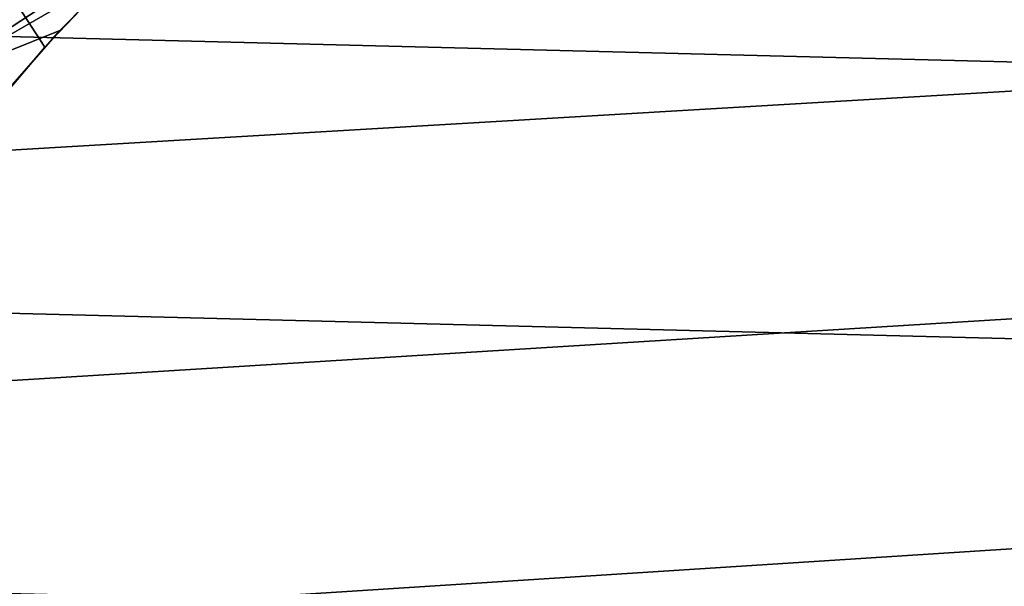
# Model space of a CAD drawing. Header units: metres. Extents: x -248 to 28, y -28 to 28.
# Tile 367 of 507: x -22.13 to -17.51, y 5.27 to 7.93. Entities that reach past the tile are written whole.
import ezdxf

# ---------------------------------------------------------------- set-up
doc = ezdxf.new("R2010")
doc.units = ezdxf.units.M
doc.layers.add('solid_10_061_053_XXX', color=7, linetype='CONTINUOUS')

msp = doc.modelspace()

# ---------------------------------------------------------------- linework, layer by layer
at = {"layer": 'solid_10_061_053_XXX'}
for points in [[(-24.850672, 9.202921, -9.8), (25.284903, 7.932432, -9.8), (25.654243, 6.641504, -9.8), (-25.284929, 7.93235, -9.8)], [(-22.19495, 8.743793, 139.504547), (-22.60648, 7.616878, 139.504547), (-21.41921, 8.392228, 140.617218)], [(-17.265999, 8.667255, 162.252197), (-24.64677, 8.251899, 164.260803), (-24.571873, 7.178341, 164.560776), (-17.186491, 7.614693, 162.570496)], [(-22.60648, 7.616878, 139.504547), (-21.681122, 8.151698, 140.418243), (-21.41921, 8.392228, 140.617218)], [(-22.016153, 7.804154, 141.292191), (-22.261803, 7.516213, 141.122559), (-22.335787, 8.294036, 140.706955)], [(-21.749187, 8.084443, 141.480118), (-22.016153, 7.804154, 141.292191), (-22.335787, 8.294036, 140.706955)], [(-22.60648, 7.616878, 139.504547), (-21.946209, 7.881266, 140.219299), (-21.681122, 8.151698, 140.418243)], [(-22.016153, 7.804154, 141.292191), (-21.749187, 8.084443, 141.480118), (-21.681122, 8.151698, 140.418243), (-21.946209, 7.881266, 140.219299)], [(-25.284929, 7.93235, -9.8), (25.654243, 6.641504, -9.8), (25.957792, 5.333158, -9.8), (-25.654264, 6.641425, -9.8)], [(-22.60648, 7.616878, 139.504547), (-22.190519, 7.60377, 140.038925), (-21.946209, 7.881266, 140.219299)], [(-22.261803, 7.516213, 141.122559), (-22.016153, 7.804154, 141.292191), (-21.946209, 7.881266, 140.219299), (-22.190519, 7.60377, 140.038925)], [(-17.186491, 7.614693, 162.570496), (-24.571873, 7.178341, 164.560776), (-24.507418, 6.093462, 164.818771), (-17.117311, 6.549899, 162.847382)], [(-25.654264, 6.641425, -9.8), (25.957792, 5.333158, -9.8), (26.194746, 4.010602, -9.8), (-25.957809, 5.333074, -9.8)], [(-17.117311, 6.549899, 162.847382), (-24.507418, 6.093462, 164.818771), (-24.453493, 4.99894, 165.034485), (-17.058565, 5.474571, 163.082458)], [(-17.058565, 5.474571, 163.082458), (-24.453493, 4.99894, 165.034485), (-24.410181, 3.89646, 165.207626), (-17.010336, 4.390409, 163.275436)], [(-25.957809, 5.333074, -9.8), (26.194746, 4.010602, -9.8), (26.364351, 2.677873, -9.8), (-26.194759, 4.010514, -9.8)]]:
    msp.add_3dface(points, dxfattribs=at)

doc.saveas('drawing.dxf')
